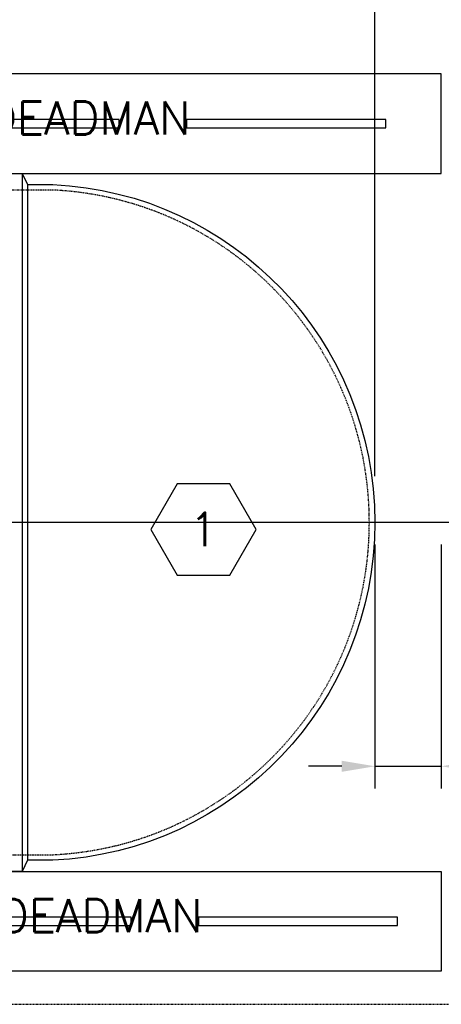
# Model space of a CAD drawing. Extents: x -285 to 5863, y 308 to 3178.
# Tile 477 of 622: x 1906 to 1982, y 1311 to 1489. Entities that reach past the tile are written whole.
import ezdxf
from ezdxf.enums import TextEntityAlignment as Align

# ---------------------------------------------------------------- set-up
doc = ezdxf.new("R2010")
doc.units = 0
doc.header["$MEASUREMENT"] = 0
doc.header["$PDSIZE"] = 1
doc.linetypes.add('HIDDEN3', pattern=[0.1875, 0.125, -0.0625])
doc.linetypes.add('VENT', pattern=[0.04, 0.02, -0.02])
doc.layers.get('0').update_dxf_attribs({"color": 255, "linetype": 'CONTINUOUS'})
doc.layers.get('DEFPOINTS').update_dxf_attribs({"linetype": 'CONTINUOUS'})
for name, color, linetype in [('DIM', 3, 'CONTINUOUS'), ('PIPING-VENT', 3, 'VENT'), ('TANK-ANCHOR', 4, 'CONTINUOUS'), ('TANK-UST', 5, 'CONTINUOUS'), ('TANK-UST-RIB', 7, 'CONTINUOUS'), ('TEXT', 3, 'CONTINUOUS')]:
    doc.layers.add(name, color=color, linetype=linetype)
doc.layers.add('FREEZE-LINES', color=8, linetype='CONTINUOUS', plot=False)
doc.styles.add('SIMPLEX', font='simplex')
doc.dimstyles.new('DIM64', dxfattribs={"dimscale": 64, "dimtxt": 0.09375, "dimasz": 0.09375, "dimexe": 0.0625, "dimexo": 0.0625, "dimgap": 0.046875, "dimtad": 1, "dimdec": 4, "dimzin": 3, "dimdsep": 46, "dimlunit": 4, "dimtxsty": 'SIMPLEX', "dimcen": 0, "dimclrd": 256, "dimclre": 256, "dimclrt": 256, "dimadec": 0, "dimazin": 0, "dimtfac": 1, "dimtdec": 4, "dimtmove": 0, "dimatfit": 3, "dimfxl": 1, "dimfrac": 2, "dimtolj": 1, "dimtzin": 0, "dimarcsym": 0})

# ---------------------------------------------------------------- blocks, each defined once
blk = doc.blocks.new('*D28')
at = {"layer": 'DEFPOINTS', "color": 0, "transparency": 16777216}
for p in [(2031.77, 1527.02), (2031.77, 1497.02), (1970.38, 1402.36)]:
    blk.add_point(p, dxfattribs=at)
at = {"layer": 'DIM', "lineweight": -2, "transparency": 16777216}
for p, q in [((1970.38, 1406.36), (1970.38, 1531.02)), ((2031.77, 1501.02), (2031.77, 1531.02)), ((1976.38, 1527.02), (2025.77, 1527.02))]:
    blk.add_line(p, q, dxfattribs=at)
at = {"layer": 'DIM', "transparency": 16777216}
for points in [[(1976.38, 1528.02), (1976.38, 1526.02), (1970.38, 1527.02)], [(2025.77, 1528.02), (2025.77, 1526.02), (2031.77, 1527.02)]]:
    blk.add_solid(points, dxfattribs=at)
at = {"layer": 'DIM', "transparency": 16777216, "insert": (2001.08, 1534.59), "char_height": 6, "attachment_point": 5, "style": 'SIMPLEX'}
blk.add_mtext('\\A1;5\'-1 3/8"', dxfattribs=at)
blk = doc.blocks.new('HEX')
at = {"color": 3}
blk.add_lwpolyline([(-0.0577, 0.1), (-0.1155, 0), (-0.0577, -0.1), (0.0577, -0.1), (0.1155, 0), (0.0577, 0.1)], close=True, dxfattribs=at)
at = {"color": 3, "style": 'SIMPLEX'}
blk.add_attdef('D#', text='', height=0.08, dxfattribs=at).set_placement((0, 0), align=Align.MIDDLE)
blk = doc.blocks.new('*D61')
at = {"layer": 'DEFPOINTS', "color": 0, "transparency": 16777216}
for p in [(1970.37, 1398.02), (1982.37, 1398.02), (1970.37, 1353.99)]:
    blk.add_point(p, dxfattribs=at)
at = {"layer": 'DIM', "lineweight": -2, "transparency": 16777216}
for p, q in [((1970.37, 1394.02), (1970.37, 1349.99)), ((1982.37, 1394.02), (1982.37, 1349.99)), ((1964.37, 1353.99), (1958.37, 1353.99)), ((1970.37, 1353.99), (1982.37, 1353.99)), ((1988.37, 1353.99), (2035.34, 1353.99))]:
    blk.add_line(p, q, dxfattribs=at)
at = {"layer": 'DIM', "transparency": 16777216}
for points in [[(1964.37, 1354.99), (1964.37, 1352.99), (1970.37, 1353.99)], [(1988.37, 1354.99), (1988.37, 1352.99), (1982.37, 1353.99)]]:
    blk.add_solid(points, dxfattribs=at)
at = {"layer": 'DIM', "transparency": 16777216, "insert": (2021.06, 1360.56), "char_height": 6, "attachment_point": 5, "style": 'SIMPLEX'}
blk.add_mtext('\\A1;1\'-0"', dxfattribs=at)

msp = doc.modelspace()

# ---------------------------------------------------------------- linework, layer by layer
at = {"layer": 'FREEZE-LINES', "linetype": 'Continuous'}
msp.add_line((2220, 1398.01839), (1176, 1398.01839), dxfattribs=at)
at = {"layer": 'PIPING-VENT', "ltscale": 3}
msp.add_line((1635.57242, 1311.01839), (2006.37819, 1311.01839), dxfattribs=at)
at = {"layer": 'TANK-ANCHOR'}
for points in [[(1982.37201, 1479.01839), (1782.97766, 1479.01839), (1782.97766, 1461.01839), (1982.37201, 1461.01839)], [(1982.37201, 1317.01993), (1782.97766, 1317.01993), (1782.97766, 1335.01993), (1982.37201, 1335.01993)]]:
    msp.add_lwpolyline(points, close=True, dxfattribs=at)
at = {"layer": 'TANK-ANCHOR', "color": 7}
for points in [[(1888.17757, 1470.76839), (1888.17757, 1469.26839), (1924.17757, 1469.26839), (1924.17757, 1470.76839)], [(1936.33351, 1470.76839), (1936.33351, 1469.26839), (1972.33351, 1469.26839), (1972.33351, 1470.76839)], [(1890.32172, 1326.76839), (1890.32172, 1325.26839), (1926.32172, 1325.26839), (1926.32172, 1326.76839)], [(1938.47766, 1326.76839), (1938.47766, 1325.26839), (1974.47766, 1325.26839), (1974.47766, 1326.76839)]]:
    msp.add_lwpolyline(points, close=True, dxfattribs=at)
at = {"layer": 'TANK-UST'}
msp.add_lwpolyline([(1901.62181, 1461.01839), (1906.62181, 1461.01839), (1907.62181, 1459.01839), (1912.15783, 1459.01839, -0.954330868), (1912.15783, 1337.01839), (1907.62181, 1337.01839), (1906.62181, 1335.01839), (1901.62181, 1335.01839)], format="xyb", dxfattribs=at)
at = {"layer": 'TANK-UST', "color": 2, "linetype": 'HIDDEN3'}
msp.add_lwpolyline([(1488.37181, 1458.01839), (1483.85926, 1458.01839, 0.9539575), (1483.85926, 1338.01839), (1488.37181, 1338.01839), (1583.62201, 1338.01839), (1682.64136, 1338.01839), (1907.64136, 1338.01839), (1912.13456, 1338.01839, 0.9539575), (1912.13456, 1458.01839), (1907.64136, 1458.01839), (1682.64136, 1458.01839), (1583.62201, 1458.01839)], format="xyb", close=True, dxfattribs=at)
at = {"layer": 'TANK-UST-RIB'}
for p, q in [((1906.62181, 1461.01839), (1906.62181, 1335.01839)), ((1907.62181, 1459.01839), (1907.62181, 1337.01839))]:
    msp.add_line(p, q, dxfattribs=at)

# ---------------------------------------------------------------- block references
at = {"layer": 'TEXT'}
ref = msp.add_blockref('HEX', (1939.40254, 1396.75211), dxfattribs=dict(at, xscale=82.50601499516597, yscale=82.50601499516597, zscale=82.50601499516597))
ref.add_attrib('D#', '1', dxfattribs={"layer": '0', "color": 0, "height": 6, "style": 'SIMPLEX'}).set_placement((1939.40254, 1396.75211), align=Align.MIDDLE)

# ---------------------------------------------------------------- texts
at = {"layer": 'TEXT', "color": 3, "style": 'SIMPLEX'}
for p in [(1878.05867, 1471.01839), (1880.20282, 1327.01839)]:
    msp.add_text('18"x8"x16\'-3"-6" DEADMAN', height=6, dxfattribs=at).set_placement(p, align=Align.MIDDLE)

# ---------------------------------------------------------------- dimensions: what is measured, and where the dimension line sits
at = {"layer": 'DIM'}
dim = msp.add_linear_dim(base=(2031.772538, 1527.018392), p1=(1970.378186, 1402.364063), p2=(2031.772538, 1497.018392), dimstyle='DIM64', dxfattribs=at)
dim.commit()
dim.dimension.update_dxf_attribs({"geometry": '*D28', "text_midpoint": (2001.075362, 1534.58982)})
dim = msp.add_linear_dim(base=(1970.37201, 1353.99108), p1=(1982.37201, 1398.01839), p2=(1970.37201, 1398.01839), angle=180, dimstyle='DIM64', dxfattribs=at)
dim.commit()
dim.dimension.update_dxf_attribs({"geometry": '*D61', "text_midpoint": (2021.05825, 1353.99108), "dimtype": 160})

doc.saveas('drawing.dxf')
